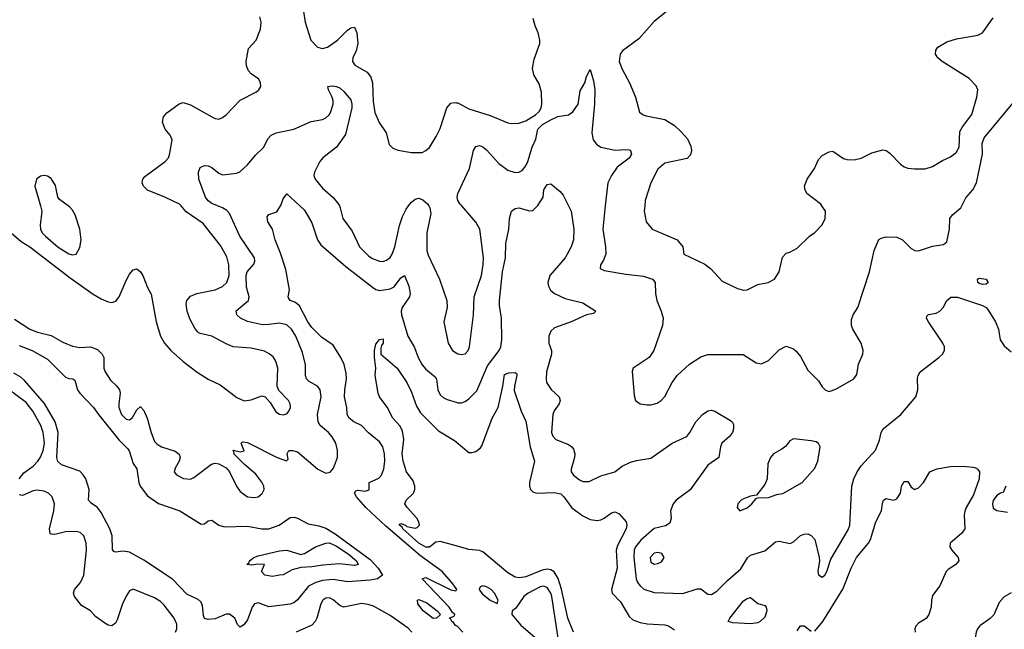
# Model space of a CAD drawing. Header units: inches. Extents: x 1682530 to 1839546, y 640742 to 791647.
# Tile 912 of 923: x 1807554 to 1813072, y 777627 to 781044. Entities that reach past the tile are written whole.
import ezdxf

# ---------------------------------------------------------------- set-up
doc = ezdxf.new("R2010")
doc.units = ezdxf.units.IN
doc.header["$MEASUREMENT"] = 0
for name, color, linetype in [('B8707', 7, 'Continuous'), ('B8708', 7, 'Continuous'), ('B8717', 7, 'Continuous'), ('B8718', 7, 'Continuous')]:
    doc.layers.add(name, color=color, linetype=linetype)

msp = doc.modelspace()

# ---------------------------------------------------------------- linework, layer by layer
at = {"layer": 'B8707', "color": 5}
for points, elevation in [([(1807505, 779850), (1807561.6, 779801.6), (1807610.7, 779770), (1807837.3, 779597.3), (1807965.6, 779505.6), (1808010, 779479.7), (1808050, 779461.6), (1808070, 779458.4), (1808093.1, 779466.9), (1808111.7, 779490), (1808150, 779581.7), (1808170, 779617.3), (1808190, 779641.7), (1808210, 779647), (1808230, 779630.3), (1808243.6, 779610), (1808270, 779542.8), (1808290, 779506), (1808317.6, 779350), (1808343.5, 779270), (1808365.6, 779230), (1808401, 779190), (1808468.9, 779128.9), (1808548.1, 779068.1), (1808610, 779029.7), (1808678, 778998), (1808770, 778925.9), (1808812, 778908), (1808850, 778914), (1808910, 778935.3), (1808930, 778930.4), (1808957.5, 778897.5), (1808990, 778845.5), (1809010, 778833), (1809030, 778828.4), (1809050, 778835.5), (1809061.6, 778850), (1809070.8, 778870), (1809069.6, 778890), (1809060.5, 778910), (1809006.1, 778966.1), (1808995.8, 778990), (1809000.8, 779090), (1808989.8, 779130), (1808973.4, 779153.4), (1808951.9, 779171.9), (1808925.1, 779185.1), (1808850, 779202.4), (1808750, 779211.1), (1808710, 779226.9), (1808630, 779269.7), (1808564.9, 779284.9), (1808552.9, 779292.9), (1808535.4, 779315.4), (1808507.9, 779367.9), (1808491.8, 779410), (1808485.8, 779450), (1808490.8, 779470), (1808510, 779495), (1808546.6, 779510), (1808650, 779529.5), (1808690, 779547.9), (1808715, 779570), (1808727.9, 779610), (1808726.5, 779670), (1808714, 779714), (1808678.2, 779778.2), (1808581.7, 779901.6), (1808486.9, 779966.9), (1808458.4, 780000)], 680), ([(1807525.1, 779365.1), (1807609.7, 779309.7), (1807652.9, 779292.9), (1807730, 779273.4), (1807796.1, 779236.1), (1807850, 779214.5), (1807890, 779206.3), (1807950, 779209.6), (1807990, 779194.4), (1808015.3, 779170), (1808024.6, 779150), (1808025.1, 779090), (1808031.8, 779070), (1808062.9, 779022.9), (1808098.5, 778990), (1808112.8, 778970), (1808116.8, 778950), (1808108.8, 778891.2), (1808110.1, 778870), (1808124.8, 778830), (1808150, 778803.9), (1808170, 778800.5), (1808185.7, 778814.3), (1808210, 778856.5), (1808230, 778875.3), (1808232.8, 778872.8), (1808250, 778852.4), (1808268, 778810), (1808290.1, 778730.1), (1808310, 778679.5), (1808324.4, 778664.4), (1808348.4, 778650), (1808425.5, 778625.5), (1808447.9, 778607.9), (1808452.9, 778590), (1808447.8, 778570), (1808425.3, 778530), (1808419.3, 778510), (1808431.8, 778491.8), (1808472.4, 778472.4), (1808510, 778469.1), (1808530, 778478.3), (1808628, 778552), (1808650, 778557.5), (1808670, 778554.8), (1808711.7, 778531.7), (1808730.1, 778510.1), (1808768.6, 778428.6), (1808790, 778398.7), (1808830, 778370.3), (1808870, 778365.5), (1808890, 778370.3), (1808912.3, 778387.7), (1808923.1, 778410), (1808921.6, 778430), (1808911.6, 778451.6), (1808876.6, 778496.6), (1808812.8, 778550), (1808753.2, 778610), (1808755.3, 778615.3), (1808749.4, 778630.6), (1808790, 778622), (1808812.5, 778627.5), (1808794, 778670), (1808801.5, 778678.5), (1808830, 778673.4), (1808997.3, 778590), (1809048.7, 778571.3), (1809058.6, 778581.4), (1809052.7, 778610), (1809062, 778630), (1809082, 778630), (1809110, 778621.1), (1809223.8, 778523.8), (1809270, 778502), (1809293.2, 778506.8), (1809311.4, 778530), (1809334.8, 778590), (1809335.3, 778630), (1809324.8, 778670), (1809305.4, 778705.4), (1809284.2, 778730), (1809238.2, 778770), (1809226, 778790), (1809222.6, 778830), (1809242.5, 778930), (1809237.6, 778970), (1809223, 778990), (1809175.5, 779015.5), (1809161.4, 779030), (1809154.8, 779050), (1809155.5, 779110), (1809138.7, 779178.7), (1809100.9, 779270), (1809076.2, 779310), (1809050, 779332.7), (1809010, 779343.7), (1808950, 779334.5), (1808914.2, 779334.2), (1808830, 779352.2), (1808791.1, 779370), (1808771.1, 779390), (1808767.4, 779412.6), (1808835.6, 779470), (1808839.6, 779490), (1808824.6, 779544.6), (1808823, 779610), (1808827.6, 779630), (1808866, 779674), (1808872.3, 779690), (1808869.6, 779710), (1808787.5, 779830), (1808730, 779956.8), (1808713.7, 779973.7), (1808690, 779988.5), (1808662.5, 780000)], 660), ([(1807670, 780000), (1807678.5, 779970), (1807668.6, 779891.4), (1807670.2, 779870), (1807679.8, 779850), (1807698.7, 779830), (1807770, 779768.5), (1807830, 779731.8), (1807850, 779725.4), (1807870, 779728.9), (1807890, 779767.3), (1807898.2, 779810), (1807891.4, 779870), (1807865.3, 779950), (1807850, 779976.9), (1807833.9, 779993.9), (1807825.7, 780000)], 720), ([(1810000, 777855.7), (1809975.8, 777890), (1809920.4, 777950), (1809799.4, 778039.4), (1809605.2, 778205.2), (1809493.4, 778310), (1809441.1, 778370), (1809429.9, 778390), (1809436.9, 778403.1), (1809450, 778406.4), (1809490, 778402), (1809512.1, 778407.9), (1809512, 778450), (1809566.4, 778473.6), (1809582, 778490), (1809594.4, 778525.6), (1809599.3, 778570), (1809597.7, 778610), (1809589, 778649), (1809570, 778677.7), (1809508, 778728), (1809468.5, 778768.5), (1809426.3, 778790), (1809399.2, 778810), (1809389.8, 778830), (1809386.9, 778870), (1809374.5, 778930), (1809375.2, 778970), (1809384.5, 779030), (1809383.1, 779063.1), (1809371.4, 779111.4), (1809354.2, 779150), (1809310, 779218.9), (1809244.2, 779264.2), (1809190, 779319), (1809167.8, 779350), (1809120.9, 779440.9), (1809098.9, 779458.9), (1809069.6, 779470), (1809061.1, 779481.1), (1809058, 779490), (1809064.8, 779530), (1809044.6, 779644.6), (1809015.1, 779735.1), (1808984.7, 779810), (1808970, 779869), (1808945.1, 779910), (1808941.3, 779938.7), (1808950, 779952.7), (1808993.9, 779966.1), (1809015.5, 780000)], 640), ([(1809123.4, 780000), (1809150, 779975.5), (1809190, 779904.4), (1809222.9, 779810), (1809241.9, 779781.9), (1809380.8, 779660.8), (1809530, 779543.8), (1809550, 779530.9), (1809570, 779525.9), (1809630, 779534.8), (1809653, 779547), (1809690, 779597.8), (1809710.2, 779610.2), (1809734.8, 779550), (1809742.3, 779510), (1809738, 779490), (1809697.7, 779430), (1809692, 779410), (1809692.8, 779390), (1809728.8, 779270), (1809766.7, 779206.7), (1809786.9, 779150), (1809809.4, 779110), (1809830, 779085.4), (1809882.6, 779042.6), (1809889.2, 779029.2), (1809897.6, 778970), (1809910, 778941.3), (1809926.3, 778926.3), (1809950, 778915.3), (1810000, 778900)], 640), ([(1809345.2, 780000), (1809350.2, 779990), (1809364.6, 779930), (1809417.8, 779857.8), (1809457.6, 779770), (1809510, 779717.8), (1809530, 779704.7), (1809570, 779690.2), (1809590, 779689.2), (1809610, 779695.5), (1809630, 779711.6), (1809640.6, 779730), (1809655.2, 779770), (1809682.4, 779890), (1809699.2, 779940.8), (1809719, 779981), (1809733.3, 780000)], 660), ([(1809847.1, 780000), (1809853.1, 779990), (1809857.8, 779957.8), (1809835.7, 779850), (1809835.3, 779750), (1809843.3, 779723.3), (1809907.1, 779590), (1809948.1, 779470), (1809950.2, 779429.8), (1809930.3, 779349.7), (1809954.7, 779230), (1809978.7, 779190), (1810000, 779176.6)], 660), ([(1810000, 778093.9), (1809910, 778119.1), (1809885, 778115), (1809850, 778087), (1809830, 778087.7), (1809791.4, 778110), (1809700.9, 778190), (1809698.4, 778198.4), (1809682, 778210), (1809683.1, 778216.9), (1809690, 778219.2), (1809715.2, 778210), (1809722.8, 778202.8), (1809770, 778193.4), (1809782.1, 778197.9), (1809793.8, 778210), (1809791.3, 778230), (1809778.9, 778250), (1809724.7, 778310), (1809712.8, 778330), (1809719.7, 778350), (1809760.3, 778390), (1809767.8, 778410), (1809768.1, 778430), (1809758.6, 778458.6), (1809722, 778510), (1809702.2, 778570), (1809697.4, 778610), (1809706.7, 778690), (1809698.3, 778738.3), (1809685, 778765), (1809644.4, 778810), (1809612.2, 778872.2), (1809569.6, 778930), (1809562.9, 778950), (1809546.6, 779050), (1809549.5, 779090.5), (1809541.6, 779150), (1809542, 779190), (1809550, 779224.7), (1809570, 779251.3), (1809590, 779254.8), (1809590.4, 779230), (1809581.6, 779218.4), (1809577.5, 779202.5), (1809578, 779170), (1809668.2, 779090), (1809723.1, 779010), (1809750, 778956.3), (1809777.1, 778877.1), (1809800.6, 778840.6), (1809900, 778740), (1809990, 778685.7), (1810000, 778677.1)], 620), ([(1807550, 779218.5), (1807622.8, 779190), (1807710, 779140.9), (1807810, 779040.2), (1807830, 779032.3), (1807851.3, 779031.3), (1807862.6, 779022.6), (1807876.9, 778970), (1807890.2, 778950), (1807968.1, 778870), (1807994.5, 778830), (1808108.7, 778688.7), (1808158.9, 778638.9), (1808166.8, 778626.8), (1808190, 778556.3), (1808210, 778526.8), (1808221.2, 778450), (1808229.1, 778429.1), (1808270, 778375.5), (1808331.6, 778331.6), (1808451.3, 778291.3), (1808570, 778215.8), (1808590, 778218.4), (1808610, 778234.9), (1808630, 778239.3), (1808670.2, 778210.2), (1808700.6, 778200.6), (1808830, 778205.1), (1808910, 778189.4), (1808950, 778190.9), (1809006.9, 778210), (1809070, 778253.2), (1809090, 778255.9), (1809110, 778250.2), (1809170, 778218.8), (1809230, 778207.4), (1809270, 778193.1), (1809322.2, 778162.2), (1809518.5, 778018.5), (1809563.3, 777970), (1809587, 777930), (1809558, 777910), (1809518, 777902), (1809390, 777893.2), (1809310, 777906.9), (1809250, 777899.9), (1809213.4, 777890), (1809171.4, 777868.6), (1809110, 777792.8), (1809090, 777775.1), (1809070, 777768.1), (1808950, 777752.2), (1808890, 777774.8), (1808870.2, 777769.8), (1808856.5, 777750), (1808830, 777679.6), (1808810, 777651.8), (1808790, 777638), (1808773.4, 777653.4), (1808759.7, 777690), (1808730, 777712.3), (1808710, 777712.5), (1808650, 777686), (1808610, 777681.7), (1808590, 777687.8), (1808583.8, 777703.8), (1808577.9, 777757.9), (1808570, 777778.7), (1808553.3, 777793.3), (1808490, 777824.5), (1808410, 777908.2), (1808250, 778014.3), (1808170, 778058.6), (1808134.5, 778065.5), (1808090, 778058.9), (1808082.2, 778062.2), (1808074, 778074), (1808071.8, 778150), (1808059.2, 778190), (1808010, 778280.9), (1807990, 778308.7), (1807953.4, 778333.4), (1807939.3, 778350), (1807942.8, 778410), (1807924.7, 778470), (1807910, 778493.6), (1807890, 778512.7), (1807788.6, 778548.6), (1807766.6, 778566.6), (1807761.7, 778590), (1807769.1, 778729.1), (1807752.8, 778790), (1807693.4, 778893.4), (1807581, 779021), (1807559.5, 779039.5), (1807521.8, 779061.8)], 640), ([(1807549.9, 778470.1), (1807576.1, 778503.9), (1807630, 778541.4), (1807655.8, 778570), (1807670, 778591.7), (1807685, 778630), (1807693.1, 778670), (1807685.4, 778730), (1807671.9, 778770), (1807626.9, 778850), (1807590, 778897.3), (1807490, 778973.3)], 660), ([(1808426.8, 777610), (1808434.2, 777630), (1808435.1, 777655.1), (1808419.2, 777690), (1808362.5, 777762.5), (1808342.1, 777782.1), (1808310, 777802.9), (1808190, 777851.6), (1808170, 777842), (1808150, 777812), (1808130.1, 777769.8), (1808100.6, 777679.4), (1808090, 777660.7), (1808070, 777646.3), (1808050, 777649.7), (1808030, 777660.5), (1807978.2, 777698.2), (1807949.6, 777730), (1807900.7, 777760.7), (1807860.4, 777810), (1807855.4, 777830), (1807861.3, 777850), (1807894.2, 777890), (1807912.3, 777930), (1807929, 778070), (1807927, 778110), (1807913.3, 778150), (1807891.8, 778170), (1807870, 778175.5), (1807810, 778172.7), (1807750, 778158.5), (1807730, 778159.5), (1807724.4, 778164.4), (1807720.4, 778190), (1807745, 778290), (1807749.7, 778330), (1807735.8, 778370), (1807715.1, 778390), (1807690, 778400.3), (1807650, 778406), (1807630, 778402.5), (1807570, 778377.2), (1807550, 778380.5)], 660), ([(1810000, 777646.8), (1809993.6, 777650), (1809984.9, 777664.9), (1809975.1, 777670), (1809967.8, 777687.8), (1809962, 777690), (1809990, 777702), (1809992, 777710), (1809980.1, 777720.1), (1809960.5, 777750), (1809809.5, 777910.5), (1809830, 777917.6), (1809970, 777847.2), (1809997, 777843), (1810000, 777846)], 640), ([(1809750.7, 777610), (1809730, 777632.8), (1809630, 777703.7), (1809535.7, 777755.7), (1809506.5, 777766.5), (1809470, 777771.3), (1809370, 777751.6), (1809350, 777758.4), (1809310, 777792.9), (1809290, 777802.4), (1809270, 777801.8), (1809252.6, 777790), (1809241.4, 777770), (1809218.9, 777690), (1809209.5, 777670.6), (1809191.7, 777650), (1809104, 777610)], 660)]:
    msp.add_lwpolyline(points, dxfattribs=dict(at, elevation=elevation))
for points, elevation in [([(1809430, 777984.1), (1809346.6, 777993.4), (1809253, 777987), (1809190, 777976.2), (1809130, 777974), (1809080.7, 777959.3), (1809030, 777932), (1809010, 777929.4), (1808970, 777923.7), (1808928, 777930), (1808908, 777950), (1808926, 777990), (1808887.9, 777992.1), (1808854.4, 777985.6), (1808826, 777990), (1808839.3, 778000.7), (1808841.2, 778010), (1808866, 778030), (1808890, 778038.7), (1809010, 778066.4), (1809050, 778071), (1809130, 778046.2), (1809150, 778051.1), (1809211.6, 778090), (1809269.4, 778110), (1809289.3, 778110.7), (1809330, 778092.7), (1809395.3, 778050), (1809441.3, 778010), (1809450.2, 777990)], 620), ([(1809870, 777686.9), (1809814.2, 777730), (1809784.7, 777770), (1809782.7, 777790), (1809790, 777793.7), (1809834.6, 777774.6), (1809894, 777730), (1809912, 777710), (1809890, 777689.7)], 640)]:
    msp.add_lwpolyline(points, close=True, dxfattribs=dict(at, elevation=elevation))
at = {"layer": 'B8708', "color": 5}
for points, elevation in [([(1808458.4, 780000), (1808450, 780009.7), (1808367, 780050), (1808270, 780088.7), (1808248.2, 780110), (1808240.5, 780130), (1808243.5, 780150), (1808255.7, 780164.3), (1808369.7, 780250), (1808386.9, 780270), (1808394, 780286), (1808408, 780370), (1808396.4, 780396.4), (1808369.7, 780430), (1808353.6, 780470), (1808360.1, 780499.9), (1808378, 780522), (1808447.3, 780572.7), (1808470, 780579), (1808510, 780567.6), (1808630, 780500.4), (1808650, 780490.4), (1808670, 780487.3), (1808690, 780494.9), (1808710, 780510.4), (1808790, 780592.2), (1808880.7, 780639.3), (1808894, 780650), (1808905.2, 780670), (1808902.7, 780690), (1808893.2, 780710), (1808850, 780740.9), (1808836.6, 780756.6), (1808824.6, 780784.6), (1808822.2, 780810), (1808836.8, 780883.2), (1808878, 780930), (1808903.4, 780990), (1808907.6, 781030), (1808899.4, 781059.4)], 680), ([(1809144.6, 781090), (1809154.3, 781030), (1809185.7, 780930), (1809223, 780890), (1809250, 780881.7), (1809279.5, 780890), (1809334.7, 780930), (1809390, 780984.4), (1809410, 780999.3), (1809430, 781002.8), (1809442.6, 780970), (1809447.9, 780910), (1809438.5, 780870), (1809420.2, 780830), (1809419.6, 780810), (1809432.4, 780790), (1809501.3, 780750), (1809522.4, 780722.4), (1809530.2, 780690.2), (1809534.5, 780585.5), (1809544, 780524), (1809568.3, 780468.3), (1809606.7, 780410), (1809624.9, 780344.9), (1809644.2, 780324.2), (1809673.5, 780313.5), (1809750, 780300.3), (1809810, 780300.5), (1809830, 780310.5), (1809850, 780328), (1809888.3, 780390), (1809910, 780433.4), (1809947.1, 780550), (1809970, 780576.1), (1809990, 780580.2), (1810000, 780578.7)], 680), ([(1808662.5, 780000), (1808630, 780013.5), (1808609.4, 780029.4), (1808594.5, 780050), (1808557.2, 780150), (1808555.8, 780190), (1808564.9, 780215.1), (1808590, 780226.7), (1808610, 780224.2), (1808630, 780214.9), (1808670, 780183.7), (1808690, 780174.4), (1808770, 780184.4), (1808788.2, 780191.8), (1808830, 780230.4), (1808874.9, 780285.1), (1808922.4, 780330), (1808944.5, 780375.5), (1808963.4, 780396.6), (1808990.7, 780409.3), (1809090, 780430.2), (1809186.9, 780473.1), (1809250, 780485.4), (1809270, 780494.8), (1809287.2, 780510), (1809295.7, 780524.3), (1809309.8, 780570), (1809310.8, 780590), (1809305.7, 780610), (1809285.1, 780650), (1809281.2, 780670), (1809306.1, 780673.9), (1809330, 780670.2), (1809350, 780660.2), (1809370, 780642.4), (1809410, 780595.6), (1809415.8, 780570), (1809415, 780550), (1809380, 780400), (1809329.3, 780330), (1809252.9, 780270), (1809236.5, 780250), (1809205.7, 780190), (1809202.6, 780170), (1809208.7, 780150), (1809250, 780098.9), (1809310, 780046.9), (1809340.2, 780010), (1809345.2, 780000)], 660), ([(1807825.7, 780000), (1807776.3, 780036.3), (1807768.2, 780050), (1807754.1, 780114.1), (1807730, 780153.3), (1807710, 780167.8), (1807690, 780171.3), (1807670, 780166), (1807648.7, 780150), (1807638.9, 780110), (1807670, 780000)], 720), ([(1809015.5, 780000), (1809017.3, 780002.7), (1809030, 780040.7), (1809050, 780067.7), (1809123.4, 780000)], 640), ([(1809733.3, 780000), (1809750, 780022), (1809770, 780038.9), (1809790, 780042.8), (1809813.8, 780033.9), (1809841.1, 780010), (1809847.1, 780000)], 660)]:
    msp.add_lwpolyline(points, dxfattribs=dict(at, elevation=elevation))
at = {"layer": 'B8717', "color": 5}
for points, elevation in [([(1810000, 779176.6), (1810010, 779170.3), (1810030, 779166.5), (1810050, 779170.4), (1810066.6, 779190), (1810075.3, 779210), (1810096.8, 779390), (1810100.9, 779490), (1810141.3, 779610), (1810151.4, 779671.4), (1810152.2, 779710), (1810132.8, 779870), (1810109.1, 779909.1), (1810031, 780000)], 660), ([(1810000, 778900), (1810010, 778896.9), (1810030, 778896.9), (1810050, 778904), (1810070, 778918.5), (1810115.5, 778964.5), (1810175.8, 779104.2), (1810239.8, 779190), (1810250, 779210.7), (1810256.2, 779250), (1810253.5, 779370), (1810242, 779442), (1810242.1, 779470), (1810260.1, 779630), (1810276.6, 779710), (1810278.9, 779790), (1810294.2, 779870), (1810298, 779930), (1810309.7, 779970), (1810330, 779984.9), (1810350, 779990.3), (1810410, 779971.8), (1810430, 779975.3), (1810455, 780000)], 640), ([(1810629.4, 780000), (1810644.4, 779970), (1810658.5, 779870), (1810657.2, 779810), (1810645, 779770), (1810611, 779710), (1810524.2, 779610), (1810514, 779570), (1810517.4, 779550), (1810528.5, 779528.5), (1810550, 779508.4), (1810610, 779480.9), (1810710, 779456.2), (1810782.8, 779410), (1810770, 779397.2), (1810730, 779389.8), (1810644.9, 779350), (1810550, 779317.1), (1810530, 779298.9), (1810519, 779270), (1810519.8, 779230), (1810533.1, 779190), (1810534.6, 779170), (1810506.2, 779070), (1810503.2, 779030), (1810506.5, 779010), (1810531.2, 778971.2), (1810576.5, 778930), (1810583.1, 778910), (1810576.5, 778890), (1810548.9, 778851.1), (1810541.1, 778830), (1810534.2, 778730), (1810541.2, 778710), (1810558.9, 778690), (1810630, 778662.8), (1810647.4, 778650), (1810656.6, 778636.6), (1810664.5, 778610), (1810663.8, 778590), (1810644.7, 778524.7), (1810644.9, 778510), (1810658, 778490), (1810690, 778464.7), (1810710, 778455.3), (1810744.7, 778455.3), (1810810, 778486.7), (1810889.7, 778510.3), (1810930, 778542), (1810977, 778563), (1811010, 778573.4), (1811090, 778586.3), (1811210, 778670.2), (1811291.5, 778708.5), (1811309.8, 778730), (1811342.7, 778790), (1811380.9, 778830), (1811410, 778851.2), (1811430, 778855), (1811450, 778849.2), (1811537.5, 778797.5), (1811546.7, 778790), (1811554.3, 778774.3), (1811554.2, 778750), (1811548.2, 778730), (1811531.7, 778708.3), (1811489.3, 778670), (1811481.6, 778650), (1811471.7, 778590), (1811410, 778547), (1811310.6, 778409.4), (1811233, 778350), (1811215.4, 778330), (1811201.7, 778290), (1811205.2, 778250), (1811197.3, 778222.7), (1811173.3, 778206.7), (1811110, 778191.3), (1811033.7, 778126.3), (1811005.1, 778090), (1810997.5, 778070), (1810995.3, 778030), (1811009.4, 777910), (1811015.6, 777890), (1811030.1, 777870.1), (1811052, 777852), (1811110, 777832.7), (1811270, 777827.8), (1811350, 777854), (1811370, 777854.3), (1811410, 777823.7), (1811430, 777821.1), (1811460.3, 777839.7), (1811519.5, 777900.5), (1811594.7, 777965.3), (1811633, 778027), (1811650, 778042.8), (1811730, 778066.2), (1811790, 778117.3), (1811810, 778120.3), (1811871.3, 778108.7), (1811890, 778118), (1811930, 778153), (1811950, 778160.5), (1811970, 778162), (1811990, 778153), (1812010.4, 778130), (1812034, 778030), (1812035.8, 778010), (1812027.3, 777952.7), (1812030, 777931.3), (1812050, 777918.9), (1812065.6, 777930), (1812077.1, 777950), (1812099.6, 778020.4), (1812196.1, 778183.9), (1812206.5, 778210), (1812216.5, 778430), (1812227.9, 778470), (1812247.8, 778510), (1812270, 778543.1), (1812349.8, 778630.2), (1812372.9, 778687.1), (1812381.1, 778730), (1812393.3, 778750), (1812491.3, 778830), (1812576.4, 778930), (1812586.2, 778970), (1812586, 779034), (1812588.7, 779050), (1812599.7, 779070), (1812705.1, 779150), (1812724.7, 779170), (1812736.2, 779190), (1812736.3, 779210), (1812727.7, 779230), (1812646.2, 779350), (1812635.1, 779370), (1812637, 779383), (1812647.6, 779392.4), (1812690, 779399.2), (1812710.5, 779409.5), (1812729.8, 779430), (1812749.9, 779470.1), (1812771.2, 779488.8), (1812810, 779487.8), (1812950, 779441.7), (1812970.6, 779430.6), (1812979.6, 779419.6), (1813023.1, 779350), (1813038.6, 779310), (1813047.6, 779250), (1813070, 779216), (1813110, 779182.3)], 640), ([(1810835.6, 780000), (1810821.1, 779870), (1810837.5, 779770), (1810838.5, 779730), (1810824.7, 779695.3), (1810808.2, 779670), (1810807.3, 779650), (1810830, 779638), (1810950, 779618), (1811050, 779607), (1811100.7, 779590), (1811114.9, 779570), (1811116.5, 779510), (1811123.8, 779470), (1811149.3, 779409.3), (1811159.6, 779370), (1811156.9, 779330), (1811108.2, 779190), (1811080.7, 779150), (1810990.8, 779090), (1810985.5, 779074.5), (1810997.1, 778937.1), (1811004, 778910), (1811030, 778890.7), (1811070, 778885.5), (1811090, 778885.5), (1811125.4, 778894.6), (1811149.2, 778910), (1811170, 778931), (1811209.7, 779010.3), (1811238, 779050), (1811307, 779113), (1811370, 779153.8), (1811410, 779168), (1811607.3, 779167.3), (1811680.9, 779120.9), (1811710, 779115.5), (1811750, 779133.4), (1811810, 779194), (1811850, 779214), (1811890, 779198.8), (1811905.8, 779185.8), (1811930, 779156), (1811970, 779078.8), (1812030, 779018.8), (1812050, 778986.8), (1812070, 778967.3), (1812090, 778960.7), (1812126.8, 778973.2), (1812228.7, 779030), (1812245.6, 779054.4), (1812253.6, 779113.6), (1812278, 779170), (1812280.9, 779190), (1812269.6, 779230), (1812222, 779310), (1812215.8, 779330), (1812215.8, 779364.2), (1812225.1, 779390), (1812250, 779431), (1812316.9, 779630), (1812342.2, 779750), (1812368.1, 779811.9), (1812380.7, 779819.3), (1812410, 779826), (1812470, 779824.6), (1812501.3, 779810), (1812550, 779760.8), (1812570, 779750.2), (1812590, 779747.8), (1812670, 779775.3), (1812730, 779784.4), (1812750, 779799.1), (1812764, 779870), (1812765.7, 779930), (1812780.5, 779950), (1812828.1, 779990), (1812833, 780000)], 660), ([(1811056.4, 780000), (1811053.1, 779970), (1811064.9, 779910), (1811097.3, 779870), (1811238, 779810), (1811270.6, 779770), (1811276, 779730), (1811393.5, 779673.5), (1811427.8, 779647.8), (1811490, 779579.1), (1811576.3, 779536.3), (1811610, 779528.8), (1811630, 779530.3), (1811690, 779560.4), (1811748, 779570), (1811784, 779590), (1811809.2, 779630), (1811827.7, 779712.3), (1811850, 779734.8), (1811870, 779740.7), (1811910, 779762.8), (1811979.3, 779830), (1812010, 779850.5), (1812050, 779893.4), (1812068, 779930), (1812069.4, 779970), (1812049.4, 780000)], 680), ([(1810000, 778677.1), (1810070, 778617.3), (1810090, 778617.3), (1810110, 778624), (1810136.2, 778643.8), (1810144.5, 778655.5), (1810202.4, 778810), (1810234.3, 778870), (1810261.7, 778990), (1810270, 779054.9), (1810294.8, 779065.2), (1810330, 779066.8), (1810338.8, 779058.8), (1810340.5, 779050), (1810326, 778990), (1810325.3, 778965.3), (1810363.9, 778850), (1810390, 778793), (1810414.1, 778650), (1810438.4, 778570), (1810410.8, 778450), (1810410.1, 778430), (1810415.9, 778410), (1810430, 778397.7), (1810450.7, 778390.7), (1810550, 778394.4), (1810586.2, 778386.2), (1810604, 778370), (1810648.3, 778308.3), (1810710, 778263.8), (1810750, 778241.8), (1810790, 778237.2), (1810810, 778241.1), (1810830, 778250.1), (1810870, 778280.1), (1810890, 778285.7), (1810913.5, 778273.5), (1810953.1, 778230), (1810957, 778210), (1810952.9, 778190), (1810904.1, 778095.9), (1810896.8, 778070), (1810902.7, 777970), (1810870.2, 777850), (1810874.7, 777830), (1810920.8, 777780.8), (1810970, 777698.9), (1810990, 777680.7), (1811030, 777665), (1811070, 777657.1), (1811170, 777651.1), (1811190, 777646), (1811223.4, 777623.4)], 620), ([(1812010, 777616), (1812054, 777670), (1812167.5, 777852.5), (1812212.5, 777970), (1812243, 778030), (1812310, 778109.3), (1812322.5, 778130), (1812351.1, 778228.9), (1812383.4, 778290), (1812388.1, 778331.9), (1812394.7, 778350), (1812410, 778360.2), (1812450, 778351.3), (1812470, 778357.3), (1812489.8, 778390), (1812495.9, 778430), (1812510, 778455.4), (1812530, 778454.7), (1812550, 778424.2), (1812570, 778410.3), (1812590, 778419.5), (1812619.6, 778450), (1812654.5, 778510), (1812693.4, 778526.6), (1812770, 778539.7), (1812841.7, 778541.6), (1812896.3, 778536.3), (1812916.1, 778530), (1812923, 778523), (1812931.9, 778510), (1812931, 778470), (1812899.7, 778380.3), (1812858, 778310), (1812850, 778289), (1812846.2, 778266.2), (1812850.3, 778190), (1812834.3, 778165.7), (1812768.2, 778110), (1812766, 778090), (1812777.1, 778070), (1812812.4, 778030), (1812817.6, 778010), (1812800.5, 777990), (1812757.2, 777962.8), (1812746, 777950), (1812710.3, 777870), (1812670, 777817), (1812663.8, 777790), (1812662.6, 777750), (1812649.4, 777710.6), (1812632.9, 777687.1), (1812590, 777661.6), (1812575.8, 777644.2), (1812570.4, 777630), (1812572.2, 777610)], 620), ([(1813080.7, 778430), (1813065.8, 778394.1), (1813050, 778389.7), (1813030, 778376.4), (1813009.3, 778349.3), (1813005.4, 778330), (1813010, 778306.7), (1813030, 778292.4), (1813090, 778283)], 640), ([(1810657.9, 777610), (1810626.1, 777690), (1810590.9, 777850.9), (1810570.7, 777910.7), (1810548.4, 777948.4), (1810530, 777960.6), (1810510, 777963.8), (1810481.9, 777958.1), (1810390, 777920.6), (1810355.5, 777915.5), (1810330, 777918.7), (1810290, 777943.7), (1810150, 778061.5), (1810130, 778069), (1810070, 778074.2), (1810000, 778093.9)], 620), ([(1810000, 777846), (1810004, 777850), (1810000, 777855.7)], 640), ([(1813109.5, 777830.5), (1813070, 777809.7), (1813042.2, 777777.8), (1813012.2, 777707.8), (1812992.3, 777687.7), (1812933.9, 777646.1), (1812921.3, 777630), (1812913.7, 777610), (1812910.3, 777590), (1812913.7, 777493.7), (1812934.7, 777454.7), (1812953.3, 777433.3), (1812970, 777423.1), (1812990, 777419.5), (1813090, 777427.1)], 640), ([(1810036.8, 777610), (1810004.5, 777644.5), (1810000, 777646.8)], 640), ([(1811910, 777618.8), (1811930, 777646), (1811950, 777646.8), (1811990, 777616)], 620)]:
    msp.add_lwpolyline(points, dxfattribs=dict(at, elevation=elevation))
for points, elevation in [([(1812950, 779559.8), (1812930, 779565), (1812922.5, 779570), (1812920.5, 779590), (1812930, 779595.6), (1812970.5, 779590), (1812982, 779570), (1812970, 779562.4)], 640), ([(1811890, 778694), (1811870, 778684), (1811846.7, 778653.3), (1811824.2, 778635.8), (1811777.3, 778610), (1811760.5, 778590), (1811746, 778554), (1811743, 778470), (1811730, 778439), (1811682, 778378), (1811650, 778372.7), (1811610, 778358), (1811596, 778350), (1811578.8, 778330), (1811574.8, 778310), (1811590, 778291), (1811630, 778308), (1811657.2, 778330), (1811680.2, 778359.8), (1811690, 778364.7), (1811750, 778366), (1811797.2, 778382.8), (1811830, 778388.2), (1811939.3, 778450), (1812009.4, 778530), (1812026.6, 778570), (1812039, 778650), (1812030, 778668), (1812017.2, 778677.2), (1811990, 778684)], 660), ([(1811130, 778057.3), (1811110, 778053.8), (1811086.7, 778030), (1811090, 778003.6), (1811110, 777991.4), (1811130, 777994.9), (1811150, 778005.3), (1811166.3, 778030), (1811152, 778052)], 660), ([(1810150, 777871.1), (1810134.9, 777865.1), (1810128.5, 777850), (1810144.8, 777824.8), (1810189.5, 777789.5), (1810230, 777771), (1810235.1, 777790), (1810213.8, 777830), (1810195.4, 777850), (1810170, 777865.4)], 640), ([(1810490, 777869.3), (1810470, 777865.2), (1810403.9, 777830), (1810378.9, 777810), (1810335, 777744.9), (1810313.4, 777730), (1810311.8, 777710), (1810362.6, 777650), (1810441.6, 777581.6), (1810490, 777549), (1810530, 777531.2), (1810550, 777529.6), (1810566.8, 777550), (1810569.2, 777590.8), (1810535.6, 777810), (1810529.4, 777830), (1810510, 777861)], 640), ([(1811650, 777656.9), (1811550, 777663.1), (1811524.2, 777670), (1811534, 777690), (1811610, 777786.4), (1811630, 777800.3), (1811650, 777804.9), (1811690, 777770.7), (1811730, 777761), (1811737.3, 777750), (1811740.5, 777730), (1811730, 777694), (1811704, 777670), (1811690, 777664)], 620)]:
    msp.add_lwpolyline(points, close=True, dxfattribs=dict(at, elevation=elevation))
at = {"layer": 'B8718', "color": 5}
for points, elevation in [([(1811207.3, 781112.7), (1811110, 781034.5), (1811023.9, 780936.1), (1810932.4, 780870), (1810918.2, 780850), (1810914, 780810), (1810930, 780766), (1810970.9, 780690.9), (1811004.7, 780610), (1811026.4, 780526.4), (1811046.8, 780510), (1811064.2, 780504.2), (1811170, 780484.6), (1811222.4, 780450), (1811258.2, 780418.2), (1811295.8, 780375.8), (1811314.6, 780334.6), (1811318.5, 780310), (1811313.7, 780286.3), (1811293.5, 780266.5), (1811170, 780239.7), (1811130, 780207), (1811090.3, 780130), (1811059.6, 780030), (1811056.4, 780000)], 680), ([(1810000, 780578.7), (1810010, 780577.2), (1810070, 780544.6), (1810190, 780507.7), (1810290, 780465.6), (1810310, 780461.6), (1810350, 780463.5), (1810390, 780478), (1810445, 780510), (1810465, 780530), (1810475.8, 780550), (1810479.9, 780570), (1810477.2, 780637.2), (1810465.3, 780685.3), (1810434.3, 780734.3), (1810428, 780770), (1810437.5, 780822.5), (1810468, 780910), (1810468.2, 780930), (1810459.7, 780970), (1810442.2, 781010), (1810432, 781050)], 680), ([(1812049.4, 780000), (1812042.7, 780010), (1811965.2, 780070), (1811955.1, 780090), (1811952, 780110), (1811966, 780150), (1812007.8, 780210), (1812030, 780261), (1812050, 780282.8), (1812090, 780302.8), (1812110, 780306.8), (1812170, 780266.4), (1812190, 780259.5), (1812230, 780258), (1812270, 780267.2), (1812330, 780297), (1812390, 780315.3), (1812410, 780310.4), (1812430, 780296.4), (1812490, 780233.4), (1812510, 780219.3), (1812530, 780212.4), (1812568.6, 780208.6), (1812628.6, 780208.6), (1812670, 780220.3), (1812725.2, 780254.8), (1812770, 780275.6), (1812800.9, 780299.1), (1812819.1, 780330), (1812823.1, 780416.9), (1812836.4, 780443.6), (1812890, 780513.4), (1812918.3, 780610), (1812922.4, 780650), (1812913.7, 780673.7), (1812873.8, 780713.8), (1812722.7, 780810), (1812699.3, 780830), (1812686.6, 780850), (1812687.2, 780872.8), (1812699, 780890), (1812750, 780919.3), (1812804, 780936), (1812923, 780957), (1812949.2, 780970), (1813010, 781054)], 680), ([(1810031, 780000), (1810022.4, 780010), (1810009.6, 780030), (1810004.7, 780050), (1810008.2, 780070), (1810074.8, 780210), (1810096.3, 780310), (1810110, 780332.7), (1810130, 780338.7), (1810150, 780331.8), (1810170, 780315.3), (1810238.6, 780238.6), (1810290, 780199.8), (1810330, 780188.2), (1810350, 780189.5), (1810370, 780198), (1810390, 780225), (1810401.8, 780250), (1810425.1, 780330), (1810445.3, 780374.7), (1810457.8, 780430), (1810483.2, 780456.8), (1810530, 780482.2), (1810570, 780500.6), (1810630, 780510.9), (1810652.8, 780527.2), (1810682.9, 780570), (1810694.4, 780645.6), (1810720.7, 780690), (1810730, 780724.7), (1810750, 780764.7), (1810770, 780702), (1810776.5, 780650), (1810775.2, 780570), (1810759.5, 780410), (1810768.2, 780370), (1810785.8, 780345.8), (1810810.3, 780330.3), (1810890, 780313.4), (1810950, 780316.9), (1810970, 780313.8), (1810975.8, 780310), (1810982.3, 780290), (1810970, 780268.7), (1810902.5, 780217.5), (1810870.2, 780170), (1810850.2, 780130), (1810835.6, 780000)], 660), ([(1812833, 780000), (1812855.2, 780044.8), (1812894.4, 780090), (1812915.4, 780130), (1812949.9, 780289.9), (1812947.7, 780350), (1812958.4, 780381.6), (1813130, 780588.9), (1813170, 780621.6), (1813178.7, 780618.7), (1813185.2, 780605.2), (1813159.2, 780490), (1813159.7, 780450), (1813175.5, 780415.5), (1813240, 780320), (1813294.5, 780254.5), (1813309.3, 780230), (1813317.5, 780190), (1813319.3, 780090), (1813373.1, 780010), (1813371.7, 780000)], 660), ([(1810455, 780000), (1810457.5, 780002.5), (1810486.6, 780050), (1810491.8, 780090), (1810510, 780120.5), (1810530, 780123), (1810581.8, 780081.8), (1810599.7, 780059.7), (1810629.4, 780000)], 640)]:
    msp.add_lwpolyline(points, dxfattribs=dict(at, elevation=elevation))

doc.saveas('drawing.dxf')
